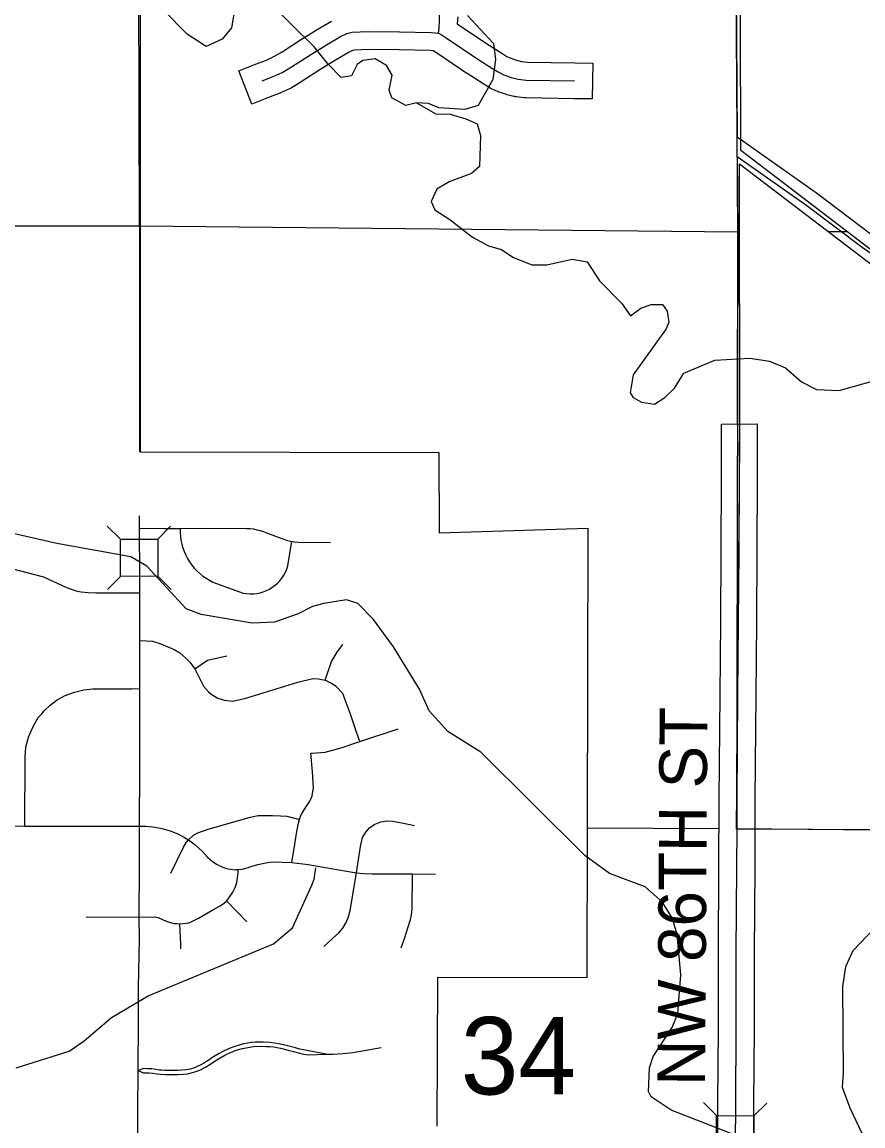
# Model space of a CAD drawing. Extents: x -1403959 to 81668, y -1400582 to 11018.
# Drawn here: x 6492.6 to 6629.1, y 8966.7 to 9146 of the extents above; entities that cross this region are included whole.
import ezdxf

# ---------------------------------------------------------------- set-up
doc = ezdxf.new("R2010")
doc.units = 0
for name, color, linetype in [('tdCiCoBndryTxt', 7, 'Continuous'), ('tdCiMapFrame', 7, 'Continuous'), ('tdCiRRCL', 7, 'Continuous'), ('tdCiSecText', 7, 'Continuous'), ('tdCiSectLine', 7, 'Continuous'), ('tdCiSectNmbr', 7, 'Continuous'), ('tdCiSectTwpRng', 7, 'Continuous'), ('tdCoCityStreetMajor', 7, 'Continuous'), ('tdCoClipBndry', 7, 'Continuous'), ('tdCoSectLinePart', 7, 'Continuous'), ('tdCoSectNmbr', 7, 'Continuous'), ('tdCoSurfBitum', 7, 'Continuous')]:
    doc.layers.add(name, color=color, linetype=linetype)

msp = doc.modelspace()

# ---------------------------------------------------------------- linework, layer by layer
at = {"layer": 'tdCiCoBndryTxt'}
for points in [[(6608.63, 9014.91), (6608.65, 9019.79), (6608.78, 9036.7), (6608.88, 9048.52), (6608.96, 9060.07), (6609.03, 9071.9), (6609.01, 9077.79)], [(6608.4, 8963.67), (6608.42, 8970.42), (6608.52, 8982.49), (6608.52, 8994.81), (6608.6, 9008.75), (6608.63, 9014.88)], [(6608.63, 9014.89), (6608.63, 9014.91)], [(6608.63, 9014.88), (6608.63, 9014.89)], [(6608.63, 9014.88), (6608.63, 9014.88)]]:
    msp.add_lwpolyline(points, dxfattribs=at)
at = {"layer": 'tdCiMapFrame'}
for points in [[(6560.16, 9144.16), (6560.29, 9144.98), (6560.31, 9146.17), (6560.33, 9153.61), (6560.27, 9160.13), (6560.25, 9166.77), (6560.27, 9170.39), (6560.31, 9175.46), (6560.25, 9180.35), (6560.29, 9186.75), (6560.27, 9195.61), (6560.25, 9199.21), (6560.23, 9205.13), (6560.25, 9213.44), (6560.13, 9224.77), (6560.13, 9235.07), (6560.23, 9248.61), (6560.23, 9253.77), (6560.25, 9255.47)], [(6531.52, 9136.41), (6533.35, 9137.12), (6534.8, 9137.78), (6536.31, 9138.69), (6539.53, 9140.78), (6541.97, 9142.25), (6544.26, 9143.62), (6545.29, 9144.12), (6546.17, 9144.3), (6548.77, 9144.42), (6553.82, 9144.38), (6558.97, 9144.26), (6560.16, 9144.16), (6560.74, 9143.84), (6561.59, 9143.28), (6566.38, 9140.04), (6568.91, 9138.43), (6569.86, 9137.86), (6570.78, 9137.4), (6571.99, 9136.98), (6573.1, 9136.7), (6574.42, 9136.55), (6582.27, 9136.43)]]:
    msp.add_lwpolyline(points, dxfattribs=at)
at = {"layer": 'tdCiRRCL'}
for points in [[(6511.69, 9282.9), (6511.72, 9076.16), (6560.2, 9076.08), (6560.26, 9063.05), (6584.41, 9063.81), (6584.27, 8990.75), (6560.03, 8990.81), (6559.88, 8966.7)], [(6660.09, 9086.31), (6609.23, 9125.1), (6609.01, 9208.11)], [(6701.44, 9014.56), (6620.91, 9014.85), (6608.57, 9014.89), (6608.78, 9039.29), (6609.07, 9077.6), (6609.05, 9122.94), (6658.92, 9084.9)]]:
    msp.add_lwpolyline(points, dxfattribs=at)
at = {"layer": 'tdCiSecText'}
for points in [[(6506.38, 9064.13), (6508.53, 9062), (6514.58, 9062.02)], [(6516.67, 9064.12), (6514.58, 9062.02), (6514.6, 9055.97)], [(6506.42, 9053.8), (6508.55, 9055.95), (6508.53, 9062)], [(6516.75, 9053.83), (6514.6, 9055.97), (6508.55, 9055.95)], [(6603.2, 8970.55), (6605.32, 8968.39), (6611.37, 8968.35)], [(6613.48, 8970.42), (6611.37, 8968.35), (6611.33, 8962.3)], [(6603.12, 8960.22), (6605.28, 8962.34), (6605.32, 8968.39)]]:
    msp.add_lwpolyline(points, dxfattribs=at)
at = {"layer": 'tdCiSectLine'}
for points in [[(6563.3, 9146.81), (6563.2, 9145.7), (6563.21, 9145.7), (6563.22, 9145.69), (6567.98, 9142.47), (6570.44, 9140.9), (6571.26, 9140.4), (6571.9, 9140.08), (6572.82, 9139.77), (6573.63, 9139.56), (6574.61, 9139.44), (6582.31, 9139.33), (6585.21, 9139.28), (6585.12, 9133.48), (6582.22, 9133.52), (6574.37, 9133.64), (6574.23, 9133.65), (6574.07, 9133.66), (6572.75, 9133.82), (6572.72, 9133.83), (6572.54, 9133.86), (6572.4, 9133.89), (6571.29, 9134.17), (6571.24, 9134.18), (6571.06, 9134.24), (6571.05, 9134.24), (6569.83, 9134.66), (6569.67, 9134.72), (6569.49, 9134.8), (6569.48, 9134.8), (6568.57, 9135.26), (6568.41, 9135.34), (6568.36, 9135.37), (6567.41, 9135.95), (6567.35, 9135.99), (6564.82, 9137.6), (6564.77, 9137.63), (6564.76, 9137.64), (6559.99, 9140.87), (6559.29, 9141.32), (6558.82, 9141.36), (6553.78, 9141.48), (6548.83, 9141.51), (6546.53, 9141.41), (6546.23, 9141.35), (6545.64, 9141.06), (6543.47, 9139.76), (6541.07, 9138.32), (6537.89, 9136.26), (6537.81, 9136.21), (6536.3, 9135.3), (6536.25, 9135.26), (6536.08, 9135.18), (6535.99, 9135.13), (6534.54, 9134.48), (6534.46, 9134.44), (6534.4, 9134.42), (6532.58, 9133.7), (6529.87, 9132.65), (6527.76, 9138.05), (6530.46, 9139.11), (6532.22, 9139.8), (6533.44, 9140.35), (6534.77, 9141.15), (6537.95, 9143.21), (6538.03, 9143.27), (6540.48, 9144.74), (6540.48, 9144.74), (6542.77, 9146.11)], [(6605.49, 8960.66), (6605.52, 8970.43), (6605.52, 8970.45), (6605.62, 8982.5), (6605.62, 8994.81), (6605.62, 8994.82), (6605.7, 9008.76), (6605.75, 9019.8), (6605.75, 9019.81), (6605.88, 9036.72), (6605.88, 9036.72), (6605.98, 9048.55), (6606.06, 9060.09), (6606.13, 9071.9), (6606.11, 9077.79), (6606.1, 9080.69), (6611.9, 9080.7), (6611.91, 9077.8), (6611.93, 9071.91), (6611.93, 9071.9), (6611.93, 9071.88), (6611.86, 9060.06), (6611.86, 9060.05), (6611.78, 9048.5), (6611.78, 9048.5), (6611.68, 9036.68), (6611.55, 9019.77), (6611.51, 9008.74), (6611.51, 9008.73), (6611.42, 8994.8), (6611.42, 8982.49), (6611.42, 8982.47), (6611.33, 8970.41), (6611.29, 8960.64)]]:
    msp.add_lwpolyline(points, dxfattribs=at)
at = {"layer": 'tdCiSectNmbr'}
for points in [[(6480.9, 9015.46), (6480.95, 9015.46), (6487.61, 9015.44), (6493.03, 9015.42)], [(6493.03, 9015.42), (6511.61, 9015.41)], [(6511.37, 8965.5), (6511.38, 8969.14), (6511.39, 8975.72), (6511.45, 8983.6), (6511.49, 8989.27), (6511.61, 8997.07), (6511.57, 9000.63), (6511.65, 9008.66), (6511.61, 9015.41)]]:
    msp.add_lwpolyline(points, dxfattribs=at)
at = {"layer": 'tdCiSectTwpRng'}
for points in [[(6511.66, 9056.03), (6511.65, 9063.81), (6511.64, 9065.78)], [(6511.65, 9063.81), (6515.75, 9063.74), (6518.24, 9063.72), (6521.69, 9063.76), (6529.02, 9063.75), (6529.57, 9063.72), (6530.12, 9063.65), (6530.67, 9063.54), (6531.2, 9063.4), (6531.73, 9063.23), (6532.24, 9063.02), (6533.69, 9062.46), (6534.87, 9062.05), (6535.5, 9061.84), (6536.14, 9061.68), (6536.8, 9061.57), (6537.45, 9061.5), (6538.12, 9061.48), (6542.61, 9061.51)], [(6518.24, 9063.72), (6518.24, 9063.08), (6518.28, 9062.45), (6518.36, 9061.82), (6518.49, 9061.2), (6518.66, 9060.59), (6518.87, 9059.99), (6519.13, 9059.41), (6519.42, 9058.85), (6519.75, 9058.31), (6520.12, 9057.79), (6520.52, 9057.3), (6520.95, 9056.84), (6521.42, 9056.41), (6521.91, 9056.01), (6522.43, 9055.65), (6522.98, 9055.33), (6523.54, 9055.04), (6528.47, 9053.24), (6529.01, 9053.16), (6529.56, 9053.12), (6530.11, 9053.13), (6530.65, 9053.19), (6531.19, 9053.3), (6531.71, 9053.45), (6532.22, 9053.65), (6532.71, 9053.89), (6533.18, 9054.18), (6533.62, 9054.5), (6534.03, 9054.87), (6534.41, 9055.26), (6534.75, 9055.69), (6535.05, 9056.15), (6535.32, 9056.63), (6535.53, 9057.13), (6535.71, 9057.65), (6536.36, 9061.65)], [(6479.26, 9059.37), (6481.05, 9059.85), (6490.82, 9057.23), (6496.05, 9055.9), (6499.66, 9054.2), (6500.54, 9053.87), (6501.32, 9053.61), (6502.15, 9053.44), (6503.28, 9053.35), (6504.54, 9053.3), (6511.66, 9053.31)], [(6511.61, 9015.41), (6511.66, 9024.77), (6511.67, 9037.73), (6511.67, 9045.52), (6511.66, 9047.92), (6511.66, 9056.03)], [(6511.69, 9045.52), (6513.75, 9045.43), (6515.1, 9044.98), (6517.28, 9044.08), (6518.18, 9043.55), (6519.17, 9042.69), (6519.79, 9042.01), (6520.62, 9040.95), (6521.36, 9039.43), (6521.99, 9038.12), (6522.81, 9037.21), (6523.25, 9036.83), (6524.34, 9036.18), (6524.86, 9036), (6525.37, 9035.85), (6526.36, 9035.73), (6526.8, 9035.71), (6528.9, 9036.18), (6537.31, 9038.79), (6539.75, 9039.36), (6540.67, 9039.32), (6541.76, 9039.12)], [(6541.76, 9039.12), (6542.82, 9042.13), (6543.71, 9043.66), (6544.66, 9044.92)], [(6520.62, 9040.95), (6522.69, 9042.33), (6525.82, 9043.07)], [(6497.06, 9034.98), (6498.25, 9035.89), (6499.57, 9036.6), (6501.07, 9037.15), (6502.61, 9037.55), (6504.05, 9037.72), (6510.42, 9037.72), (6511.63, 9037.73)], [(6547.37, 9029.15), (6546.85, 9030.67), (6545.88, 9033.56), (6545, 9035.89), (6544.61, 9036.92), (6543.58, 9038.08), (6542.67, 9038.6), (6541.76, 9039.12)], [(6493.03, 9015.42), (6493.05, 9026.58), (6493.17, 9028.25), (6493.59, 9029.85), (6494.34, 9031.6), (6495.2, 9033.02), (6495.75, 9033.64), (6496.17, 9034.11), (6497.06, 9034.98)], [(6539.65, 9027.25), (6541.77, 9027.39), (6544.38, 9028.14), (6547.37, 9029.15), (6553.61, 9031.19)], [(6536.33, 9009.5), (6536.57, 9010.83), (6536.79, 9012.1), (6537.13, 9014.21), (6537.39, 9015.68), (6537.58, 9016.47), (6537.8, 9017.11), (6538.18, 9017.79), (6538.63, 9018.47), (6539.2, 9019.34), (6539.58, 9020.18), (6539.64, 9020.32), (6539.89, 9021.68), (6539.73, 9024.21), (6539.45, 9027.24)], [(6539.45, 9027.24), (6539.65, 9027.25)], [(6519.6, 9013.19), (6520.41, 9013.94), (6521.09, 9014.31), (6522.79, 9014.92), (6529.42, 9016.81), (6529.85, 9016.92), (6530.9, 9017.15), (6531.92, 9017.11), (6533.2, 9017.15), (6534.52, 9017.08), (6535.54, 9017), (6536.56, 9016.77), (6537.58, 9016.47)], [(6541.53, 8995.86), (6542.98, 8997.16), (6544.01, 8998.08), (6544.64, 8998.85), (6545.16, 8999.75), (6545.58, 9000.69), (6545.83, 9001.7), (6546.88, 9007.82), (6547.51, 9012.1), (6547.83, 9013.54), (6548.35, 9014.42), (6548.94, 9015.11), (6549.75, 9015.65), (6550.78, 9016.1), (6551.89, 9016.28), (6552.77, 9016.23), (6554.5, 9015.88), (6556.25, 9015.49)], [(6511.61, 9015.41), (6512.67, 9015.4), (6514.16, 9015.26), (6515.25, 9015.03), (6516.58, 9014.65), (6517.87, 9014.14), (6518.95, 9013.57), (6519.6, 9013.19), (6520.68, 9012.38), (6521.81, 9011.36), (6522.69, 9010.37), (6523.4, 9009.73), (6524.11, 9009.22), (6525.27, 9008.66), (6525.28, 9008.66)], [(6516.72, 9007.77), (6518.78, 9012), (6519.26, 9012.78), (6519.6, 9013.19)], [(6529.31, 9008.7), (6529.4, 9008.72), (6530.84, 9009.15), (6532.16, 9009.46), (6533.18, 9009.59), (6536.33, 9009.5), (6539.01, 9009.16), (6544, 9008.3), (6546.88, 9007.82), (6547.97, 9007.7), (6549.34, 9007.66), (6555.95, 9007.65), (6559.67, 9007.61)], [(6514.37, 9000.61), (6514.65, 9000.55), (6515.45, 9000.21), (6516.11, 8999.89), (6516.65, 8999.74), (6517.19, 8999.61), (6517.66, 8999.59), (6518.2, 8999.54), (6519.18, 8999.63), (6519.63, 8999.72), (6520.1, 8999.9), (6521.18, 9000.47), (6523.82, 9001.96), (6524.73, 9002.48), (6525.4, 9002.92), (6525.76, 9003.21), (6526.08, 9003.67), (6526.78, 9004.68), (6527.16, 9005.41), (6527.42, 9006.27), (6527.56, 9006.99), (6527.63, 9007.75), (6527.62, 9008.35)], [(6516.71, 9007.76), (6516.72, 9007.77)], [(6525.28, 9008.66), (6525.61, 9008.56), (6526.04, 9008.49), (6526.51, 9008.39), (6526.98, 9008.33), (6527.27, 9008.35), (6527.62, 9008.35), (6528.28, 9008.44), (6529.31, 9008.7)], [(6554.1, 8995.62), (6554.71, 8997.31), (6555.27, 8999.03), (6555.62, 9000.22), (6555.78, 9001), (6555.88, 9001.88), (6555.95, 9007.65)], [(6529.06, 8999.84), (6525.78, 9003.19)], [(6502.99, 9000.68), (6511.57, 9000.63)], [(6511.57, 9000.63), (6514.05, 9000.67), (6514.37, 9000.61)], [(6518.32, 8996.23), (6518.2, 8999.49)], [(6518.35, 8995.46), (6518.32, 8996.23)], [(6541.87, 8978.36), (6539.09, 8978.93), (6537.65, 8979.21), (6536.93, 8979.39), (6535.02, 8979.88), (6534.2, 8980.07), (6533.57, 8980.17), (6532.76, 8980.28), (6531.7, 8980.33), (6531.15, 8980.34), (6530.41, 8980.3), (6529.81, 8980.25), (6529.24, 8980.18), (6528.52, 8980.04), (6527.83, 8979.85), (6527.11, 8979.62), (6526.2, 8979.3), (6525.26, 8978.86), (6524.44, 8978.42), (6523.9, 8978.09), (6523.39, 8977.76), (6522.94, 8977.45), (6522.52, 8977.16), (6522, 8976.84), (6521.49, 8976.58), (6520.86, 8976.29), (6520.51, 8976.14), (6519.88, 8975.96), (6519.14, 8975.82), (6518.45, 8975.76), (6517.77, 8975.72), (6516.58, 8975.73), (6515.72, 8975.71), (6515.19, 8975.76), (6514.81, 8975.8), (6514.31, 8975.89), (6513.62, 8975.98), (6512.93, 8976.01), (6512.32, 8976.02), (6511.39, 8975.72)], [(6511.39, 8975.72), (6512.3, 8975.34), (6513.14, 8975.32), (6513.81, 8975.27), (6514.51, 8975.18), (6515.05, 8975.11), (6515.82, 8975.09), (6516.89, 8975.08), (6517.83, 8975.09), (6518.74, 8975.1), (6519.44, 8975.19), (6520.46, 8975.45), (6521.42, 8975.78), (6522.33, 8976.24), (6523.03, 8976.71), (6523.89, 8977.29), (6524.43, 8977.63), (6525.46, 8978.21), (6526.41, 8978.67), (6527.34, 8979.02), (6528.35, 8979.29), (6529.2, 8979.48), (6530.16, 8979.61), (6531.2, 8979.66), (6532.21, 8979.64), (6532.81, 8979.62), (6533.44, 8979.56), (6534.51, 8979.34), (6535.74, 8979.02), (6536.85, 8978.73), (6538, 8978.45), (6539, 8978.28), (6541.87, 8978.36)], [(6541.87, 8978.36), (6543.09, 8978.37), (6544.64, 8978.46), (6546.28, 8978.67), (6550.84, 8979.48)]]:
    msp.add_lwpolyline(points, dxfattribs=at)
at = {"layer": 'tdCoCityStreetMajor'}
for points in [[(6511.65, 9112.87), (6511.37, 9210.49)], [(6608.77, 9111.88), (6608.11, 9208.13)], [(6416.75, 9112.9), (6511.65, 9112.87)], [(6511.65, 9112.87), (6511.62, 9076.16)], [(6511.65, 9112.87), (6608.77, 9111.88)], [(6608.7, 9080.5), (6608.77, 9111.88)], [(6608.77, 9111.88), (6609.02, 9111.88)], [(6623.44, 9111.94), (6626.44, 9111.95)], [(6584.28, 9015.1), (6605.64, 9015)]]:
    msp.add_lwpolyline(points, dxfattribs=at)
at = {"layer": 'tdCoClipBndry'}
for points in [[(6608.11, 9208.13), (6608.66, 9127.32), (6621.53, 9118.25), (6630.48, 9111.46)], [(6634.12, 9105.81), (6628.96, 9109.34), (6619.99, 9116.15), (6608.68, 9124.08), (6608.77, 9111.88), (6608.55, 9014.99), (6631.7, 9014.81)]]:
    msp.add_lwpolyline(points, dxfattribs=at)
at = {"layer": 'tdCoSurfBitum'}
for points in [[(6527.19, 9148.84), (6526.57, 9145.03), (6525.04, 9143.2), (6522.44, 9141.99), (6519.39, 9143.99), (6515.59, 9147.82)], [(6556.57, 9132.87), (6554.89, 9132.42), (6552.61, 9133.67), (6552.15, 9134.9), (6552.62, 9137.36), (6551.71, 9138.9), (6549.88, 9139.99), (6547.9, 9139.7), (6546.98, 9139.09), (6546.06, 9137.26), (6544.38, 9136.97), (6542.25, 9139.14), (6539.97, 9141.92), (6532.85, 9148.97)], [(6564.85, 9147.05), (6569.11, 9142.46), (6569.41, 9139.87), (6568.98, 9136.66), (6566.59, 9132.4), (6564.46, 9131.76), (6560.21, 9132.02), (6558.53, 9132.73), (6556.57, 9132.87), (6559.76, 9131.05), (6562.08, 9130.99), (6564.59, 9130.28), (6566.46, 9129.44), (6566.98, 9127.56), (6566.85, 9122.53), (6565.5, 9121.37), (6561.89, 9120.04), (6559.9, 9118.82), (6558.98, 9116.84), (6559.59, 9115.46), (6562.03, 9113.93), (6565.69, 9111.02), (6568.28, 9109.64), (6570.42, 9109.03), (6572.25, 9107.8), (6575.3, 9106.57), (6577.75, 9106.57), (6581.87, 9107.47), (6584.31, 9107.01), (6586.29, 9103.95), (6589.95, 9100.28), (6591.32, 9098.29), (6593, 9099.51), (6594.68, 9100.12), (6596.51, 9100.11), (6597.28, 9099.04), (6597.58, 9097.21), (6597.12, 9096.14), (6591.76, 9088.67), (6591.29, 9085.77), (6591.75, 9085.01), (6593.12, 9084.24), (6595.26, 9083.93), (6596.94, 9085), (6598.47, 9086.52), (6600, 9088.96), (6605.05, 9091.09), (6610.7, 9091.38), (6613.9, 9090.91), (6616.5, 9089.84), (6619.09, 9087.54), (6621.53, 9086.32), (6625.19, 9086.15), (6633.29, 9088.43)], [(6611.66, 8963.9), (6597.93, 8969.27), (6594.72, 8971.42), (6594.27, 8972.33), (6594.43, 8976.15), (6595.04, 8977.98), (6598.1, 8982.7), (6599.02, 8984.98), (6599.49, 8991.23), (6598.89, 8997.79), (6598.13, 9000.53), (6596.46, 9003.13), (6593.71, 9005.57), (6587.91, 9007.72), (6583.95, 9010.62), (6567.02, 9027.42), (6561.68, 9030.78), (6558.63, 9034.14), (6557.11, 9037.65), (6552.84, 9044.51), (6549.64, 9048.94), (6547.05, 9051.53), (6545.22, 9052.15), (6541.55, 9051.54), (6539.72, 9051.09), (6537.38, 9049.88), (6533.56, 9048.52), (6529.9, 9048.38), (6521.66, 9049.78), (6519.21, 9050.71), (6512.83, 9057.6), (6510.24, 9059.14), (6498.18, 9061.32), (6483.23, 9064.73)], [(6491.62, 8976.16), (6500.18, 8978.87), (6502.63, 8980.54), (6507.07, 8984.34), (6513.04, 8987.83), (6533.38, 8996.3), (6536.44, 8998.89), (6539.59, 9005.82), (6539.97, 9006.81), (6540.28, 9008.64)], [(6630.97, 8998.81), (6627.45, 8995.16), (6626.22, 8992.57), (6625.76, 8989.36), (6625.88, 8975.32), (6625.73, 8973.03), (6626.94, 8969.66), (6628.92, 8965.54)]]:
    msp.add_lwpolyline(points, dxfattribs=at)

# ---------------------------------------------------------------- texts
at = {"layer": 'tdCoSectLinePart'}
msp.add_text('34', height=12.575, rotation=359.9904, dxfattribs=at).set_placement((6563.78, 8971.83))
at = {"layer": 'tdCoSectNmbr'}
msp.add_text('NW 86TH ST', height=7.738, rotation=89.6498, dxfattribs=at).set_placement((6603.44, 8973.22))

doc.saveas('drawing.dxf')
